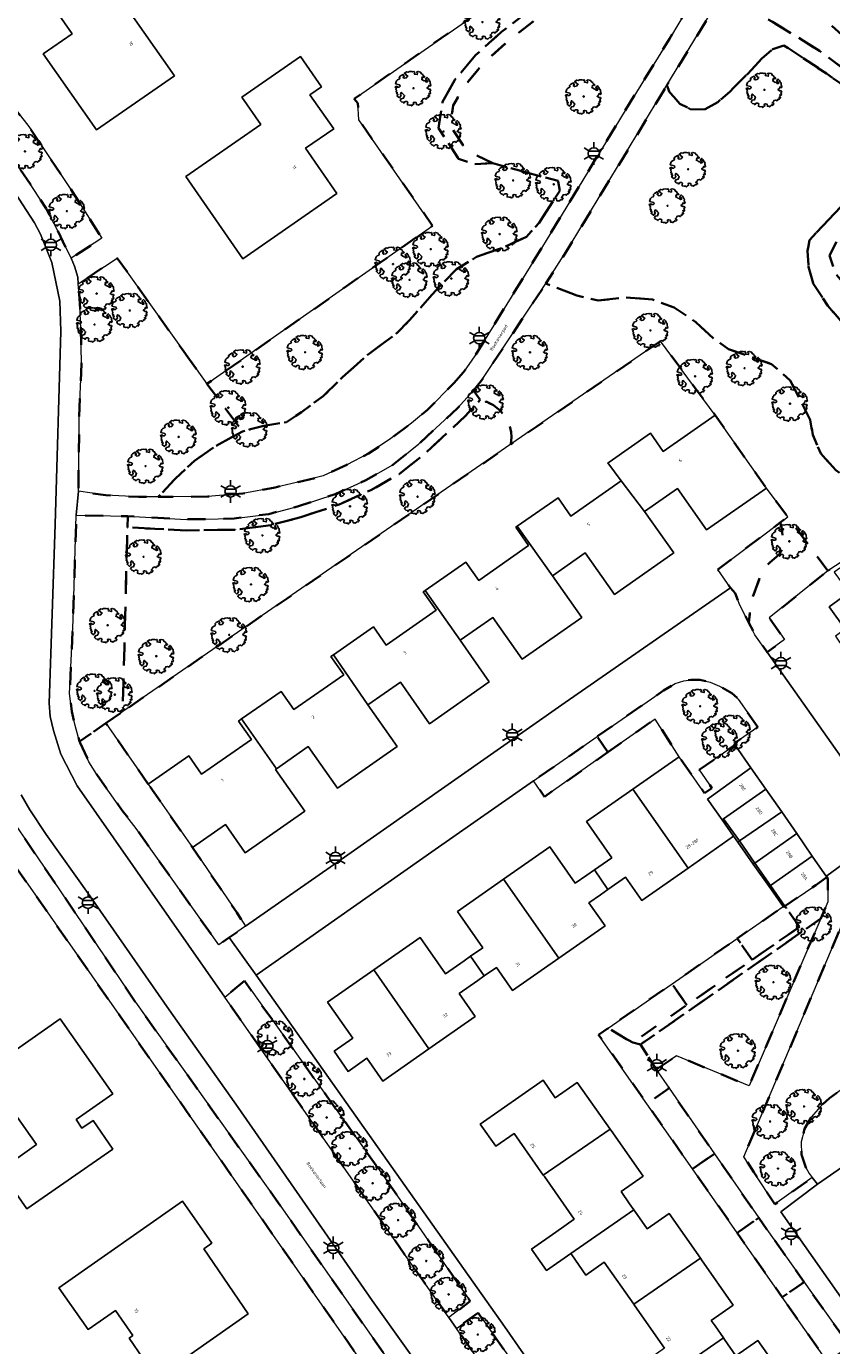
# Model space of a CAD drawing. Extents: x 105780 to 185197, y 477999 to 525027.
# Tile 362 of 562: x 107737 to 107827, y 478850 to 478998. Entities that reach past the tile are written whole.
import ezdxf
from ezdxf.enums import TextEntityAlignment as Align

# ---------------------------------------------------------------- set-up
doc = ezdxf.new("R2010")
doc.units = 0
doc.linetypes.add('XX-HIDDEN', pattern=[4, 2, -2])
for name, color, linetype, lineweight in [('B-GV-GR-BOOM-S', 252, 'Continuous', 25), ('B-GV-GR-MATERIAALGRENS-G', 252, 'XX-HIDDEN', 35), ('B-RO-IE-MEUBILAIR_WEGMEUBILAIR-S', 252, 'Continuous', 25), ('B-XX-KG-KADASTRAAL_BEBOUWING-G', 252, 'Continuous', 20), ('B1-WE-OG-BEBOUWING-T18', 7, 'Continuous', 18), ('B1-WE-OG-TERREIN_ERF-GV', 252, 'Continuous', 18), ('B1-WE-OG-TOPOGRAFIE-T18', 10, 'Continuous', 18), ('B1-WE-VH-VERHARDING_BETONSTRAATSTEEN-GV', 252, 'Continuous', 18), ('B1-WE-VH-VERHARDING_TEGEL-GV', 252, 'Continuous', 18), ('TIJDELIJK UIT -WE-VH-VERHARDING_ASFALT-GV', 252, 'Continuous', 18)]:
    doc.layers.add(name, color=color, linetype=linetype, lineweight=lineweight)
doc.styles.add('NLCS-ISO', font='NLCS-ISO.ttf')
doc.styles.add('NLCS-ISO-M200-T18', font='NLCS-ISO.ttf', dxfattribs={"height": 0.36})

# ---------------------------------------------------------------- blocks, each defined once
blk = doc.blocks.new('B-SIE-WEG_LICHTMAST-SO')
at = {"ltscale": 0.1}
for p, q in [((-1.1, 0.63), (-2.19, 1.27)), ((0, 1.27), (0, 2.53)), ((1.1, 0.63), (2.19, 1.27)), ((-1.1, -0.63), (-2.19, -1.27)), ((0, -1.27), (0, -2.53)), ((1.1, -0.63), (2.19, -1.27))]:
    blk.add_line(p, q, dxfattribs=at)
at = {"flags": 128}
for points in [[(-1.16, 0.5), (1.16, 0.5)], [(-1.16, -0.5), (1.16, -0.5)]]:
    blk.add_lwpolyline(points, dxfattribs=at)
at = {"ltscale": 0.1}
blk.add_circle((0, 0), 1.27, dxfattribs=at)
at = {"style": 'NLCS-ISO'}
blk.add_attdef('TYPE', text='', height=1.8, dxfattribs=at).set_placement((0, 2.53), align=Align.BOTTOM_CENTER)
blk = doc.blocks.new('B-SGR-BOOM_06')
at = {"linetype": 'Continuous', "flags": 128}
blk.add_lwpolyline([(1.08, 1.41), (1.01, 1.58), (0.88, 1.63), (0.78, 1.81), (0.51, 1.88), (0.34, 1.81), (0.44, 1.71), (0.43, 1.52), (0.09, 1.59), (0.14, 1.73), (0.07, 1.88), (-0.06, 1.84), (-0.19, 1.88), (-0.46, 1.86), (-0.6, 1.79), (-0.78, 1.83), (-1.02, 1.64), (-0.85, 1.56), (-0.8, 1.46), (-0.63, 1.37), (-0.8, 1.16), (-1.02, 1.11), (-1.17, 1.24), (-1.05, 1.29), (-1.15, 1.54), (-1.45, 1.37), (-1.6, 1.21), (-1.52, 1.14), (-1.6, 1.01), (-1.77, 0.94), (-1.89, 0.82), (-2, 0.49), (-1.55, 0.37), (-1.48, 0.22), (-1.6, 0.12), (-1.8, 0.12), (-1.84, 0.22), (-2.04, 0.15), (-1.9, -0.07), (-1.97, -0.15), (-1.89, -0.22), (-1.95, -0.4), (-1.81, -0.47), (-1.89, -0.62), (-1.77, -0.64), (-1.72, -0.68), (-1.85, -0.84), (-1.57, -1.07), (-1.47, -0.97), (-1.38, -0.79), (-1.45, -0.7), (-1.37, -0.47), (-1.25, -0.54), (-1.12, -0.7), (-1, -0.8), (-1.12, -1.12), (-1.37, -1.17), (-1.47, -1.36), (-1.33, -1.51), (-1.13, -1.56), (-1.11, -1.61), (-1.08, -1.66), (-0.93, -1.49), (-0.73, -1.49), (-0.63, -1.56), (-0.68, -1.71), (-0.68, -1.84), (-0.46, -1.89), (-0.24, -1.88), (-0.19, -1.98), (-0.09, -1.86), (0.04, -1.79), (-0.02, -1.6), (0.11, -1.56), (0.31, -1.61), (0.34, -1.84), (0.46, -1.83), (0.58, -1.89), (0.83, -1.69), (0.95, -1.74), (0.93, -1.66), (1.06, -1.59), (0.96, -1.49), (0.85, -1.46), (1.03, -1.29), (1.05, -1.19), (1.26, -1.14), (1.42, -1.22), (1.51, -1.12), (1.51, -1.05), (1.65, -1.05), (1.65, -0.95), (1.78, -0.91), (1.78, -0.82), (1.63, -0.82), (1.82, -0.64), (1.7, -0.57), (1.85, -0.62), (1.9, -0.5), (1.82, -0.37), (1.93, -0.18), (1.87, -0.1), (1.7, -0.1), (1.5, 0.03), (1.63, 0.12), (1.75, 0.34), (1.82, 0.24), (1.95, 0.29), (1.87, 0.57), (1.88, 0.75), (1.8, 0.79), (1.67, 1.06), (1.53, 1.21), (1.35, 1.04), (1.47, 0.97), (1.57, 0.72), (1.41, 0.69), (1.33, 0.85), (1.2, 0.82), (1.06, 0.92), (0.9, 1.01), (0.98, 1.07), (0.93, 1.17), (1.01, 1.27), (1.15, 1.22), (1.26, 1.29)], close=True, dxfattribs=at)
blk.add_circle((0, 0), 0.06)
at = {"style": 'NLCS-ISO'}
blk.add_attdef('SOORT', text='', height=0.3, dxfattribs=at).set_placement((0, -0.36), align=Align.TOP_CENTER)

msp = doc.modelspace()

# ---------------------------------------------------------------- linework, layer by layer
at = {"layer": 'B-GV-GR-MATERIAALGRENS-G', "flags": 128}
for points in [[(107889.067, 479077.18), (107890.142, 479078.379), (107884.185, 479080.455), (107881.399, 479080.584), (107879.674, 479079.425), (107878.081, 479077.108), (107877.55, 479075.435), (107876.754, 479072.345), (107874.366, 479070.929), (107870.385, 479070.414), (107867.057, 479069.96), (107865.416, 479069.408), (107862.093, 479066.976), (107859.235, 479064.573), (107855.683, 479061.22), (107852.902, 479058.407), (107851.053, 479056.454), (107849.728, 479054.819), (107847.247, 479051.324), (107830.842, 479025.535), (107830.71, 479024.377), (107830.71, 479022.832), (107830.842, 479021.03), (107831.638, 479018.841), (107831.771, 479016.781), (107829.648, 479014.078), (107827.79, 479012.533), (107824.606, 479010.731), (107822.35, 479008.8), (107816.644, 478999.813), (107819.961, 478998.011), (107825.203, 478994.778), (107833.629, 478988.47), (107834.889, 478986.732), (107835.752, 478984.479), (107834.956, 478982.484), (107827.392, 478974.021), (107826.331, 478971.897), (107826.994, 478969.837), (107833.695, 478962.242), (107839.94, 478959.449), (107842.718, 478959.889), (107828.838, 478972.406), (107840.325, 478985.171), (107823.901, 479000), (107821.675, 479002.01), (107832.466, 479014.071), (107846.741, 479030.154)], [(107851.053, 479056.454), (107849.722, 479057.645), (107848.397, 479056.01), (107845.916, 479052.515), (107836.641, 479037.697), (107813.663, 479000), (107808.156, 478990.936), (107808.435, 478990.161), (107809.603, 478988.86), (107810.767, 478988.27), (107812.337, 478988.224), (107813.854, 478989.055), (107815.169, 478990.211), (107817.16, 478992.185), (107818.752, 478993.902), (107819.994, 478994.976), (107821.213, 478995.387), (107825.992, 478992.234), (107831.8, 478988.146), (107832.97, 478987.013), (107833.763, 478985.067), (107833.378, 478983.748), (107832.471, 478982.474), (107824.087, 478973.631), (107823.864, 478972.412), (107823.985, 478970.645), (107824.487, 478968.784), (107826.13, 478966.281), (107828.028, 478964.066), (107832.096, 478959.832), (107834.952, 478956.768), (107835.889, 478955.647), (107836.549, 478954.185), (107836.05, 478952.379), (107841.793, 478946.396), (107843.622, 478946.145), (107844.437, 478946.822), (107842.753, 478959.858), (107842.718, 478959.889), (107839.94, 478959.449), (107833.695, 478962.242), (107826.994, 478969.837), (107826.331, 478971.897), (107827.392, 478974.021), (107834.956, 478982.484), (107835.752, 478984.479), (107834.889, 478986.732), (107833.629, 478988.47), (107825.203, 478994.778), (107819.961, 478998.011), (107816.644, 478999.813), (107822.35, 479008.8), (107824.606, 479010.731), (107827.79, 479012.533), (107829.648, 479014.078), (107831.771, 479016.781), (107831.638, 479018.841), (107830.842, 479021.03), (107830.71, 479022.832), (107830.71, 479024.377), (107830.842, 479025.535), (107847.247, 479051.324), (107849.728, 479054.819)], [(107788.701, 478982.203), (107786.601, 478982.119), (107784.875, 478982.711), (107782.624, 478986.136), (107783.088, 478989.087), (107784.472, 478991.532), (107786.775, 478994.28), (107789.674, 478996.9), (107793.31, 478999.705), (107796.013, 479001.924), (107799.883, 479004.586), (107802.992, 479004.859), (107807.282, 479002.866), (107808.972, 479002.525), (107810.803, 479002.513), (107813.012, 479006.205), (107807.766, 479013.458), (107806.956, 479012.872), (107788.429, 479000), (107781.517, 478995.197), (107773.212, 478989.426), (107773.636, 478988.936), (107773.734, 478987.067), (107781.979, 478975.204), (107756.767, 478957.541), (107760.727, 478952.235), (107763.111, 478952.861), (107765.639, 478953.262), (107767.331, 478954.402), (107769.749, 478956.169), (107771.912, 478958.284), (107774.91, 478960.955), (107778.034, 478963.245), (107779.385, 478964.662), (107782.329, 478967.99), (107784.658, 478970.374), (107786.867, 478971.74), (107789.847, 478972.79), (107792.48, 478974.001), (107793, 478974.579), (107793.875, 478975.55), (107796.183, 478979.125), (107796.011, 478980.228)], [(107788.701, 478982.203), (107785.734, 478983.68), (107783.934, 478986.419), (107784.288, 478988.669), (107785.504, 478990.817), (107787.677, 478993.411), (107790.476, 478995.94), (107794.088, 478998.727), (107795.639, 479000), (107796.765, 479000.924), (107800.32, 479003.37), (107802.781, 479003.586), (107804.818, 479002.687), (107806.875, 479001.673), (107808.843, 479001.276), (107811.509, 479001.259), (107816.172, 479009.045), (107815.032, 479010.425), (107813.375, 479011.671), (107811.237, 479012.732), (107809.323, 479013.962), (107808.979, 479014.336), (107807.766, 479013.458), (107813.012, 479006.205), (107810.803, 479002.513), (107808.972, 479002.525), (107807.282, 479002.866), (107802.992, 479004.859), (107799.883, 479004.586), (107796.013, 479001.924), (107793.31, 478999.705), (107789.674, 478996.9), (107786.775, 478994.28), (107784.472, 478991.532), (107783.088, 478989.087), (107782.624, 478986.136), (107784.875, 478982.711), (107786.601, 478982.119)], [(107784.362, 478957.647), (107785.44, 478958.866), (107786.702, 478960.679), (107793.833, 478972.218), (107794.655, 478973.571), (107803.484, 478988.096), (107808.433, 478996.12), (107810.755, 479000), (107811.509, 479001.259), (107808.843, 479001.276), (107806.875, 479001.673), (107804.818, 479002.687), (107802.781, 479003.586), (107800.32, 479003.37), (107796.765, 479000.924), (107795.639, 479000), (107794.088, 478998.727), (107790.476, 478995.94), (107787.677, 478993.411), (107785.504, 478990.817), (107784.288, 478988.669), (107783.934, 478986.419), (107785.734, 478983.68), (107788.701, 478982.203), (107796.011, 478980.228), (107796.183, 478979.125), (107793.875, 478975.55), (107793, 478974.579), (107792.48, 478974.001), (107789.847, 478972.79), (107786.867, 478971.74), (107784.658, 478970.374), (107782.329, 478967.99), (107779.385, 478964.662), (107778.034, 478963.245), (107774.91, 478960.955), (107771.912, 478958.284), (107769.749, 478956.169), (107767.331, 478954.402), (107765.639, 478953.262), (107763.111, 478952.861), (107760.727, 478952.235), (107757.756, 478950.615), (107755.358, 478948.953), (107753.238, 478946.97), (107751.313, 478944.917), (107756.872, 478944.952), (107760.789, 478945.295), (107764.401, 478945.983), (107766.931, 478946.552), (107769.751, 478947.256), (107772.381, 478948.519), (107774.818, 478949.756), (107777.318, 478951.451), (107779.623, 478953.172), (107781.397, 478954.654)], [(107828.028, 478964.066), (107826.13, 478966.281), (107824.487, 478968.784), (107823.985, 478970.645), (107823.864, 478972.412), (107824.087, 478973.631), (107832.471, 478982.474), (107833.378, 478983.748), (107833.763, 478985.067), (107832.97, 478987.013), (107831.8, 478988.146), (107825.992, 478992.234), (107821.213, 478995.387), (107819.994, 478994.976), (107818.752, 478993.902), (107817.16, 478992.185), (107815.169, 478990.211), (107813.854, 478989.055), (107812.337, 478988.224), (107810.767, 478988.27), (107809.603, 478988.86), (107808.435, 478990.161), (107808.156, 478990.936), (107797.358, 478973.056), (107794.615, 478968.755), (107798.091, 478967.427), (107800.47, 478966.86), (107803.467, 478967.212), (107806.538, 478966.986), (107808.978, 478966.073), (107811.383, 478964.458), (107813.321, 478962.647), (107815.027, 478961.43), (107819.832, 478959.768), (107821.94, 478957.928), (107824.164, 478953.543), (107824.449, 478951.85), (107825.353, 478949.781), (107827.024, 478947.888), (107828.632, 478946.808), (107830.136, 478946.576), (107832.127, 478947.475), (107833.542, 478948.909), (107834.879, 478950.559), (107836.05, 478952.379), (107836.549, 478954.185), (107835.889, 478955.647), (107834.952, 478956.768), (107832.096, 478959.832)], [(107733.506, 478990.572), (107732.19, 478992.176), (107729.724, 478990.386), (107730.62, 478989.048), (107734.746, 478983.225), (107737.009, 478979.905), (107738.811, 478977.139), (107740.103, 478974.653), (107741.58, 478971.6), (107745.038, 478973.829), (107742.011, 478978.605), (107736.861, 478986.334)], [(107754.833, 478960.256), (107754.002, 478961.422), (107746.741, 478971.614), (107742.391, 478968.727), (107742.533, 478967.133), (107742.688, 478963.748), (107742.738, 478959.774), (107742.489, 478953.813), (107742.404, 478945.542), (107745.476, 478945.096), (107749.127, 478944.918), (107751.313, 478944.917), (107753.238, 478946.97), (107755.358, 478948.953), (107757.756, 478950.615), (107760.727, 478952.235), (107756.767, 478957.541)], [(107824.164, 478953.543), (107821.94, 478957.928), (107819.832, 478959.768), (107815.027, 478961.43), (107813.321, 478962.647), (107811.383, 478964.458), (107808.978, 478966.073), (107806.538, 478966.986), (107803.467, 478967.212), (107800.47, 478966.86), (107798.091, 478967.427), (107794.615, 478968.755), (107787.429, 478957.913), (107786.551, 478956.809), (107787.305, 478955.775), (107788.03, 478955.552), (107788.787, 478955.169), (107789.568, 478954.534), (107790.106, 478953.859), (107790.516, 478953.049), (107790.745, 478952.202), (107790.801, 478951.581), (107790.718, 478950.798), (107807.445, 478962.325), (107813.535, 478954.062), (107819.262, 478945.884), (107821.648, 478942.681), (107826.133, 478936.66), (107835.776, 478942.937), (107840.445, 478945.977), (107841.793, 478946.396), (107836.05, 478952.379), (107834.879, 478950.559), (107833.542, 478948.909), (107832.127, 478947.475), (107830.136, 478946.576), (107828.632, 478946.808), (107827.024, 478947.888), (107825.353, 478949.781), (107824.449, 478951.85)], [(107767.244, 478942.656), (107771.535, 478944.06), (107775.088, 478945.682), (107778.242, 478947.46), (107781.255, 478949.891), (107785.625, 478953.934), (107787.305, 478955.775), (107786.551, 478956.809), (107784.742, 478954.82), (107780.439, 478950.839), (107777.538, 478948.498), (107774.52, 478946.797), (107771.08, 478945.226), (107766.889, 478943.855), (107763.664, 478942.997), (107759.808, 478942.502), (107754.476, 478942.408), (107747.925, 478942.758), (107747.879, 478941.509), (107754.454, 478941.157), (107759.899, 478941.253), (107763.905, 478941.768)], [(107790.718, 478950.798), (107790.801, 478951.581), (107790.745, 478952.202), (107790.516, 478953.049), (107790.106, 478953.859), (107789.568, 478954.534), (107788.787, 478955.169), (107788.03, 478955.552), (107787.305, 478955.775), (107785.625, 478953.934), (107781.255, 478949.891), (107778.242, 478947.46), (107775.088, 478945.682), (107771.535, 478944.06), (107767.244, 478942.656), (107763.905, 478941.768), (107759.899, 478941.253), (107754.454, 478941.157), (107747.879, 478941.509), (107747.352, 478920.914)], [(107747.879, 478941.509), (107747.925, 478942.758), (107742.166, 478942.872), (107741.812, 478931.1), (107741.419, 478922.928), (107741.683, 478920.936), (107742.026, 478919.363), (107742.532, 478917.593), (107745.483, 478919.627), (107747.352, 478920.914)], [(107826.133, 478936.66), (107821.648, 478942.681), (107820.806, 478942.047), (107820.949, 478941.553), (107821.222, 478939.419), (107820.677, 478938.465), (107819.632, 478937.557), (107818.815, 478936.649), (107817.544, 478933.153), (107817.316, 478930.837), (107817.993, 478929.509), (107819.367, 478927.561), (107821.278, 478928.965), (107819.576, 478931.401)], [(107819.632, 478937.557), (107820.677, 478938.465), (107821.222, 478939.419), (107820.949, 478941.553), (107820.806, 478942.047), (107813.828, 478936.805), (107815.262, 478934.757), (107815.791, 478934.168), (107816.315, 478932.801), (107817.316, 478930.837), (107817.544, 478933.153), (107818.815, 478936.649)], [(107790.134, 478829.575), (107783.721, 478838.877), (107764.767, 478865.971), (107748.792, 478888.427), (107737.016, 478905.848), (107735.055, 478908.749), (107734.631, 478909.376), (107725.441, 478921.949), (107723.099, 478925.281), (107721.229, 478923.867), (107801.042, 478809.594), (107803.705, 478805.966), (107805.947, 478807.613), (107804.171, 478809.582), (107803.089, 478811.097), (107796.745, 478819.984)], [(107818.302, 478919.177), (107816.127, 478922.322), (107815.4, 478922.99), (107814.031, 478923.761), (107812.967, 478924.214), (107811.825, 478924.468), (107810.827, 478924.471), (107810.03, 478924.371), (107809.09, 478924.054), (107807.777, 478923.287), (107800.362, 478918.12), (107801.569, 478916.378), (107806.834, 478920.07), (107809.522, 478915.873), (107812.367, 478911.797), (107813.187, 478912.37), (107811.773, 478914.395), (107815.76, 478917.178), (107815.672, 478917.367)], [(107750.202, 478912.801), (107745.483, 478919.627), (107742.532, 478917.593), (107743.569, 478915.312), (107744.447, 478913.876), (107747.283, 478909.879), (107748.872, 478907.838), (107758.076, 478894.839), (107759.261, 478895.665), (107761.058, 478896.917), (107760.089, 478898.466), (107755.161, 478905.711)], [(107801.569, 478916.378), (107800.362, 478918.12), (107793.247, 478913.162), (107794.472, 478911.401)], [(107826.025, 478902.395), (107824.797, 478901.534), (107821.339, 478899.182), (107821.49, 478898.966), (107822.96, 478896.848), (107817.672, 478893.177), (107810.377, 478888.112), (107804.331, 478883.916), (107805.214, 478883.709), (107825.338, 478897.774), (107826.143, 478899.668), (107826.117, 478902.2), (107826.147, 478902.221)], [(107822.96, 478896.848), (107821.49, 478898.966), (107821.339, 478899.182), (107821.217, 478899.026), (107821.15, 478899.121), (107816.018, 478895.559), (107817.672, 478893.177)], [(107825.338, 478897.774), (107805.214, 478883.709), (107806.953, 478880.9), (107809.229, 478882.452), (107817.338, 478879.088)], [(107836.414, 478884.894), (107828.061, 478896.897), (107828.076, 478897.079), (107827.654, 478896.989), (107816.748, 478871.162), (107817.869, 478869.446), (107820.222, 478865.843), (107824.398, 478868.851), (107824.052, 478869.291), (107823.674, 478869.967), (107823.197, 478871.415), (107823.163, 478872.812), (107823.305, 478873.38), (107823.527, 478874.272), (107824.276, 478875.588), (107825.33, 478876.779), (107826.308, 478877.72)], [(107817.672, 478893.177), (107816.018, 478895.559), (107808.723, 478890.495), (107810.377, 478888.112)], [(107760.952, 478890.83), (107758.756, 478889), (107783.792, 478853.183), (107786.179, 478855.014), (107776.384, 478869.195)], [(107810.377, 478888.112), (107808.723, 478890.495), (107801.573, 478885.532), (107804.331, 478883.916)], [(107805.214, 478883.709), (107804.331, 478883.916), (107801.573, 478885.532), (107800.528, 478884.806), (107805.916, 478877.09), (107808.402, 478878.809), (107806.953, 478880.9)], [(107808.402, 478878.809), (107805.916, 478877.09), (107811.004, 478869.804), (107813.466, 478871.503)], [(107813.466, 478871.503), (107811.004, 478869.804), (107816, 478862.65), (107818.432, 478864.34)], [(107819.331, 478863.042), (107818.432, 478864.34), (107816, 478862.65), (107821.027, 478855.451), (107823.495, 478857.158)], [(107823.495, 478857.158), (107821.027, 478855.451), (107826.077, 478848.22), (107828.587, 478849.964)], [(107787.049, 478853.707), (107784.635, 478851.976), (107796.951, 478834.357), (107799.406, 478836.078)]]:
    msp.add_lwpolyline(points, close=True, dxfattribs=at)
at = {"layer": 'B-XX-KG-KADASTRAAL_BEBOUWING-G', "flags": 128}
for points in [[(107747.52, 479000), (107747.338, 479000.261), (107752.654, 479003.983), (107750.206, 479007.481), (107744.875, 479003.754), (107744.302, 479004.574), (107738.856, 479000.767), (107739.392, 479000), (107741.708, 478996.687), (107738.477, 478994.426), (107744.423, 478985.929), (107753.121, 478991.988)], [(107767.759, 478983.911), (107770.924, 478986.058), (107768.26, 478989.871), (107769.544, 478990.768), (107767.212, 478994.139), (107760.668, 478989.6), (107762.78, 478986.559), (107754.39, 478980.731), (107760.777, 478971.529), (107771.282, 478978.84)], [(107813.535, 478954.062), (107807.737, 478949.99), (107806.304, 478952.039), (107801.683, 478948.807), (107801.563, 478948.723), (107803.036, 478946.702), (107805.648, 478943.292), (107809.335, 478945.871), (107812.59, 478941.217), (107819.262, 478945.884)], [(107805.648, 478943.292), (107803.036, 478946.702), (107797.429, 478942.78), (107795.996, 478944.829), (107791.42, 478941.629), (107795.378, 478936.107), (107799.029, 478938.661), (107802.285, 478934.007), (107808.831, 478938.587), (107808.94, 478938.663)], [(107834.497, 478934.295), (107839.412, 478937.739), (107835.776, 478942.937), (107832.817, 478940.701), (107826.825, 478936.503), (107828.473, 478934.219), (107826.277, 478932.635), (107828.081, 478930.134), (107826.976, 478929.359), (107830.559, 478924.073), (107830.714, 478923.852), (107834.019, 478926.108), (107838.162, 478929.063)], [(107795.378, 478936.107), (107791.42, 478941.629), (107791.263, 478941.519), (107792.696, 478939.471), (107787.128, 478935.577), (107785.696, 478937.625), (107781.157, 478934.451), (107785.056, 478928.886), (107788.707, 478931.44), (107791.963, 478926.786), (107798.634, 478931.453)], [(107785.056, 478928.886), (107781.157, 478934.451), (107780.93, 478934.292), (107782.363, 478932.244), (107776.804, 478928.356), (107775.371, 478930.404), (107770.893, 478927.273), (107774.75, 478921.677), (107778.385, 478924.219), (107781.641, 478919.565), (107788.312, 478924.232)], [(107774.75, 478921.677), (107770.893, 478927.273), (107770.622, 478927.083), (107772.055, 478925.034), (107766.479, 478921.135), (107765.046, 478923.183), (107760.629, 478920.094), (107764.519, 478914.532), (107768.073, 478917.018), (107771.335, 478912.355), (107778.006, 478917.022)], [(107764.519, 478914.532), (107760.629, 478920.094), (107760.297, 478919.862), (107761.73, 478917.813), (107756.154, 478913.914), (107754.722, 478915.962), (107750.202, 478912.801), (107755.161, 478905.711), (107758.828, 478908.292), (107761.029, 478905.146), (107767.684, 478909.801), (107764.422, 478914.464)], [(107817.54, 478914.634), (107815.76, 478917.178), (107811.773, 478914.395), (107813.187, 478912.37), (107812.367, 478911.797), (107809.522, 478915.873), (107804.348, 478912.261), (107810.513, 478903.429), (107815.605, 478906.984), (107814.31, 478908.82), (107812.675, 478911.139)], [(107819.212, 478912.246), (107817.54, 478914.634), (107812.675, 478911.139), (107814.31, 478908.82), (107814.489, 478908.945)], [(107804.348, 478912.261), (107799.173, 478908.649), (107802.008, 478904.587), (107800.049, 478903.22), (107801.552, 478901.015), (107803.535, 478902.4), (107805.338, 478899.817), (107810.513, 478903.429)], [(107820.975, 478909.725), (107819.212, 478912.246), (107814.489, 478908.945), (107815.858, 478907.026), (107816.254, 478906.457)], [(107822.677, 478907.293), (107820.975, 478909.725), (107816.254, 478906.457), (107817.978, 478903.992)], [(107824.378, 478904.75), (107822.677, 478907.293), (107817.978, 478903.992), (107819.735, 478901.477)], [(107801.552, 478901.015), (107800.049, 478903.22), (107799.208, 478902.633), (107797.911, 478901.728), (107795.076, 478905.789), (107789.91, 478902.183), (107796.075, 478893.352), (107801.241, 478896.958), (107799.438, 478899.54), (107800.735, 478900.445)], [(107826.025, 478902.395), (107824.378, 478904.75), (107819.735, 478901.477), (107821.339, 478899.182), (107824.797, 478901.534)], [(107789.91, 478902.183), (107784.752, 478898.582), (107787.586, 478894.523), (107786.222, 478893.571), (107787.751, 478891.382), (107789.114, 478892.333), (107790.917, 478889.751), (107796.075, 478893.352)], [(107786.222, 478893.571), (107785.494, 478893.063), (107783.407, 478891.606), (107780.573, 478895.665), (107775.407, 478892.059), (107781.572, 478883.228), (107786.738, 478886.834), (107784.935, 478889.416), (107787.012, 478890.866), (107787.751, 478891.382)], [(107775.407, 478892.059), (107770.24, 478888.452), (107773.057, 478884.418), (107770.966, 478882.958), (107772.54, 478880.703), (107774.631, 478882.163), (107776.405, 478879.621), (107781.572, 478883.228)], [(107746.252, 478872.027), (107744.038, 478875.224), (107742.804, 478874.369), (107742.15, 478875.314), (107746.255, 478878.185), (107740.379, 478886.587), (107731.952, 478880.704), (107737.707, 478872.519), (107733.614, 478869.642), (107736.647, 478865.328)], [(107794.34, 478869.112), (107801.798, 478874.252), (107798.14, 478879.478), (107795.682, 478877.758), (107794.319, 478879.714), (107787.296, 478874.819), (107789.036, 478872.331), (107791.084, 478873.765)], [(107801.798, 478874.252), (107794.34, 478869.112), (107794.462, 478868.938), (107797.8, 478864.168), (107795.752, 478862.735), (107793.029, 478860.83), (107794.688, 478858.457), (107797.413, 478860.363), (107804.44, 478865.244), (107803.981, 478865.9), (107803.025, 478867.266), (107805.483, 478868.987), (107801.911, 478874.09)], [(107761.374, 478853.591), (107756.399, 478860.864), (107757.314, 478861.504), (107754.037, 478866.193), (107740.201, 478856.523), (107743.493, 478851.842), (107746.564, 478853.988), (107748.489, 478851.174), (107748.063, 478850.876), (107751.112, 478846.419)], [(107804.44, 478865.244), (107797.413, 478860.363), (107797.538, 478860.184), (107799.107, 478857.941), (107801.156, 478859.374), (107804.452, 478854.665), (107811.902, 478859.816), (107808.401, 478864.818), (107805.943, 478863.098), (107804.557, 478865.077)], [(107811.902, 478859.816), (107804.452, 478854.665), (107804.581, 478854.481), (107807.889, 478849.753), (107805.841, 478848.319), (107806.523, 478847.344), (107807.449, 478846.021), (107814.478, 478850.903), (107813.535, 478852.251), (107813.114, 478852.852), (107815.572, 478854.572), (107812.022, 478859.644)], [(107814.478, 478850.903), (107807.449, 478846.021), (107807.583, 478845.83), (107809.196, 478843.525), (107811.244, 478844.958), (107814.53, 478840.262), (107821.989, 478845.403), (107818.323, 478850.641), (107815.865, 478848.921), (107814.604, 478850.723)]]:
    msp.add_lwpolyline(points, close=True, dxfattribs=at)
at = {"layer": 'B1-WE-OG-TERREIN_ERF-GV', "flags": 128}
for points in [[(107747.52, 479000), (107753.121, 478991.988), (107744.423, 478985.929), (107738.477, 478994.426), (107741.708, 478996.687), (107739.392, 479000), (107738.856, 479000.767), (107744.302, 479004.574), (107744.875, 479003.754), (107750.206, 479007.481), (107752.654, 479003.983), (107747.338, 479000.261)], [(107762.78, 478986.559), (107760.668, 478989.6), (107767.212, 478994.139), (107769.544, 478990.768), (107768.26, 478989.871), (107770.924, 478986.058), (107767.759, 478983.911), (107771.282, 478978.84), (107760.777, 478971.529), (107754.39, 478980.731)], [(107792.696, 478939.471), (107791.263, 478941.519), (107791.42, 478941.629), (107795.996, 478944.829), (107797.429, 478942.78), (107803.036, 478946.702), (107801.563, 478948.723), (107801.683, 478948.807), (107806.304, 478952.039), (107807.737, 478949.99), (107813.535, 478954.062), (107807.445, 478962.325), (107790.718, 478950.798), (107747.352, 478920.914), (107745.483, 478919.627), (107750.202, 478912.801), (107754.722, 478915.962), (107756.154, 478913.914), (107761.73, 478917.813), (107760.297, 478919.862), (107760.629, 478920.094), (107765.046, 478923.183), (107766.479, 478921.135), (107772.055, 478925.034), (107770.622, 478927.083), (107770.893, 478927.273), (107775.371, 478930.404), (107776.804, 478928.356), (107782.363, 478932.244), (107780.93, 478934.292), (107781.157, 478934.451), (107785.696, 478937.625), (107787.128, 478935.577)], [(107815.262, 478934.757), (107813.828, 478936.805), (107820.806, 478942.047), (107821.648, 478942.681), (107819.262, 478945.884), (107812.59, 478941.217), (107809.335, 478945.871), (107805.648, 478943.292), (107808.94, 478938.663), (107808.831, 478938.587), (107802.285, 478934.007), (107799.029, 478938.661), (107795.378, 478936.107), (107798.634, 478931.453), (107791.963, 478926.786), (107788.707, 478931.44), (107785.056, 478928.886), (107788.312, 478924.232), (107781.641, 478919.565), (107778.385, 478924.219), (107774.75, 478921.677), (107778.006, 478917.022), (107771.335, 478912.355), (107768.073, 478917.018), (107764.519, 478914.532), (107764.422, 478914.464), (107767.684, 478909.801), (107761.029, 478905.146), (107758.828, 478908.292), (107755.161, 478905.711), (107760.089, 478898.466), (107761.058, 478896.917), (107771.768, 478904.383), (107796.771, 478921.939)], [(107814.489, 478908.945), (107814.31, 478908.82), (107815.605, 478906.984), (107816.068, 478906.328), (107816.254, 478906.457), (107815.858, 478907.026)], [(107816.254, 478906.457), (107816.068, 478906.328), (107817.802, 478903.868), (107817.978, 478903.992)], [(107817.978, 478903.992), (107817.802, 478903.868), (107819.57, 478901.361), (107819.735, 478901.477)], [(107819.735, 478901.477), (107819.57, 478901.361), (107821.15, 478899.121), (107821.217, 478899.026), (107821.339, 478899.182)], [(107746.252, 478872.027), (107736.647, 478865.328), (107733.614, 478869.642), (107737.707, 478872.519), (107731.952, 478880.704), (107740.379, 478886.587), (107746.255, 478878.185), (107742.15, 478875.314), (107742.804, 478874.369), (107744.038, 478875.224)], [(107866.981, 478859.702), (107868.308, 478860.394), (107865.53, 478865.444), (107865.761, 478865.567), (107860.597, 478872.829), (107857.955, 478876.544), (107855.652, 478879.784), (107855.11, 478880.558), (107851.143, 478886.232), (107849.387, 478885.015), (107824.989, 478868.099), (107820.881, 478865.016), (107836.039, 478843.429)], [(107761.374, 478853.591), (107751.112, 478846.419), (107748.063, 478850.876), (107748.489, 478851.174), (107746.564, 478853.988), (107743.493, 478851.842), (107740.201, 478856.523), (107754.037, 478866.193), (107757.314, 478861.504), (107756.399, 478860.864)]]:
    msp.add_lwpolyline(points, close=True, dxfattribs=at)
for points in [[(107733.506, 478990.572), (107736.861, 478986.334), (107742.011, 478978.605), (107745.038, 478973.829), (107741.58, 478971.6), (107741.964, 478970.713), (107742.325, 478969.465), (107742.391, 478968.727), (107746.741, 478971.614), (107754.002, 478961.422), (107754.833, 478960.256), (107756.767, 478957.541), (107781.979, 478975.204), (107773.734, 478987.067), (107773.636, 478988.936), (107773.212, 478989.426), (107781.517, 478995.197), (107788.429, 479000)], [(107835.776, 478942.937), (107826.133, 478936.66), (107819.576, 478931.401), (107821.278, 478928.965), (107819.367, 478927.561), (107849.387, 478885.015)], [(107801.042, 478809.594), (107721.229, 478923.867), (107720.105, 478925.081), (107713.332, 478934.411), (107713.058, 478934.199), (107710.646, 478937.379), (107679.799, 478917.258), (107694.29, 478895.842), (107713.146, 478868.664), (107719.988, 478858.901), (107727.304, 478847.962)], [(107828.081, 478930.134), (107826.277, 478932.635), (107828.473, 478934.219)], [(107826.077, 478848.22), (107821.027, 478855.451), (107816, 478862.65), (107811.004, 478869.804), (107805.916, 478877.09), (107800.528, 478884.806), (107801.573, 478885.532), (107808.723, 478890.495), (107816.018, 478895.559), (107821.15, 478899.121), (107819.57, 478901.361), (107817.802, 478903.868), (107816.068, 478906.328), (107815.605, 478906.984), (107810.513, 478903.429), (107805.338, 478899.817), (107803.535, 478902.4), (107801.552, 478901.015), (107800.735, 478900.445), (107799.438, 478899.54), (107801.241, 478896.958), (107796.075, 478893.352), (107790.917, 478889.751), (107789.114, 478892.333), (107787.751, 478891.382), (107787.012, 478890.866), (107784.935, 478889.416), (107786.738, 478886.834), (107781.572, 478883.228), (107776.405, 478879.621), (107774.631, 478882.163), (107772.54, 478880.703), (107770.966, 478882.958), (107773.057, 478884.418), (107770.24, 478888.452), (107775.407, 478892.059), (107780.573, 478895.665), (107783.407, 478891.606), (107785.494, 478893.063), (107786.222, 478893.571), (107787.586, 478894.523), (107784.752, 478898.582), (107789.91, 478902.183), (107795.076, 478905.789), (107797.911, 478901.728), (107799.208, 478902.633), (107800.049, 478903.22), (107802.008, 478904.587), (107799.173, 478908.649), (107804.348, 478912.261), (107809.522, 478915.873), (107806.834, 478920.07), (107801.569, 478916.378), (107794.472, 478911.401), (107793.247, 478913.162), (107782.257, 478905.505), (107762.248, 478891.441), (107790.019, 478852.179), (107800.607, 478836.921)], [(107807.889, 478849.753), (107804.581, 478854.481), (107804.452, 478854.665), (107801.156, 478859.374), (107799.107, 478857.941), (107797.538, 478860.184), (107797.413, 478860.363), (107794.688, 478858.457), (107793.029, 478860.83), (107795.752, 478862.735), (107797.8, 478864.168), (107794.462, 478868.938), (107794.34, 478869.112), (107791.084, 478873.765), (107789.036, 478872.331), (107787.296, 478874.819), (107794.319, 478879.714), (107795.682, 478877.758), (107798.14, 478879.478), (107801.798, 478874.252), (107801.911, 478874.09), (107805.483, 478868.987), (107803.025, 478867.266), (107803.981, 478865.9), (107804.44, 478865.244), (107804.557, 478865.077), (107805.943, 478863.098), (107808.401, 478864.818), (107811.902, 478859.816), (107812.022, 478859.644), (107815.572, 478854.572), (107813.114, 478852.852), (107813.535, 478852.251), (107814.478, 478850.903), (107814.604, 478850.723), (107815.865, 478848.921), (107818.323, 478850.641), (107821.989, 478845.403)]]:
    msp.add_lwpolyline(points, dxfattribs=at)
at = {"layer": 'B1-WE-VH-VERHARDING_BETONSTRAATSTEEN-GV', "flags": 128}
msp.add_lwpolyline([(107836.414, 478884.894), (107826.308, 478877.72), (107825.33, 478876.779), (107824.276, 478875.588), (107823.527, 478874.272), (107823.305, 478873.38), (107823.163, 478872.812), (107823.197, 478871.415), (107823.674, 478869.967), (107824.052, 478869.291), (107824.398, 478868.851), (107824.989, 478868.099), (107849.387, 478885.015), (107819.367, 478927.561), (107817.993, 478929.509), (107817.316, 478930.837), (107816.315, 478932.801), (107815.791, 478934.168), (107815.262, 478934.757), (107796.771, 478921.939), (107771.768, 478904.383), (107761.058, 478896.917), (107759.261, 478895.665), (107762.248, 478891.441), (107782.257, 478905.505), (107793.247, 478913.162), (107800.362, 478918.12), (107807.777, 478923.287), (107809.09, 478924.054), (107810.03, 478924.371), (107810.827, 478924.471), (107811.825, 478924.468), (107812.967, 478924.214), (107814.031, 478923.761), (107815.4, 478922.99), (107816.127, 478922.322), (107818.302, 478919.177), (107815.672, 478917.367), (107815.76, 478917.178), (107817.54, 478914.634), (107819.212, 478912.246), (107820.975, 478909.725), (107822.677, 478907.293), (107824.378, 478904.75), (107826.025, 478902.395), (107826.033, 478902.573), (107828.672, 478904.487)], dxfattribs=at)
at = {"layer": 'B1-WE-VH-VERHARDING_TEGEL-GV', "flags": 128}
for points in [[(107800.607, 478836.921), (107790.019, 478852.179), (107762.248, 478891.441), (107759.261, 478895.665), (107758.076, 478894.839), (107748.872, 478907.838), (107747.283, 478909.879), (107744.447, 478913.876), (107743.569, 478915.312), (107742.532, 478917.593), (107742.026, 478919.363), (107741.683, 478920.936), (107741.419, 478922.928), (107741.812, 478931.1), (107742.166, 478942.872), (107742.404, 478945.542), (107742.489, 478953.813), (107742.738, 478959.774), (107742.688, 478963.748), (107742.533, 478967.133), (107742.391, 478968.727), (107742.325, 478969.465), (107741.964, 478970.713), (107741.58, 478971.6), (107740.103, 478974.653), (107738.811, 478977.139), (107737.009, 478979.905), (107734.746, 478983.225)], [(107733.552, 478981.572), (107737.497, 478975.543), (107738.183, 478974.277), (107739.427, 478971.101), (107740.314, 478966.777), (107740.454, 478963.43), (107739.821, 478941.822), (107739.139, 478921.868), (107739.256, 478920.373), (107739.613, 478918.788), (107740.422, 478916.143), (107742.272, 478912.603), (107758.756, 478889), (107760.952, 478890.83), (107776.384, 478869.195), (107786.179, 478855.014), (107783.792, 478853.183), (107784.635, 478851.976), (107787.049, 478853.707), (107799.406, 478836.078)], [(107782.43, 478844.952), (107775.227, 478855.107), (107760.252, 478876.654), (107752.561, 478887.583), (107743.685, 478900.318), (107738.809, 478907.17), (107736.967, 478909.946), (107735.997, 478911.61)], [(107735.055, 478908.749), (107737.016, 478905.848), (107748.792, 478888.427), (107764.767, 478865.971), (107783.721, 478838.877)], [(107828.672, 478904.487), (107826.033, 478902.573), (107826.025, 478902.395), (107826.147, 478902.221), (107826.117, 478902.2), (107826.143, 478899.668), (107825.338, 478897.774), (107817.338, 478879.088), (107809.229, 478882.452), (107806.953, 478880.9), (107808.402, 478878.809), (107813.466, 478871.503), (107818.432, 478864.34), (107819.331, 478863.042), (107823.495, 478857.158), (107828.587, 478849.964)], [(107836.039, 478843.429), (107820.881, 478865.016), (107824.989, 478868.099), (107824.398, 478868.851), (107820.222, 478865.843), (107817.869, 478869.446), (107816.748, 478871.162), (107827.654, 478896.989)]]:
    msp.add_lwpolyline(points, dxfattribs=at)
at = {"layer": 'TIJDELIJK UIT -WE-VH-VERHARDING_ASFALT-GV', "flags": 128}
for points in [[(107810.755, 479000), (107808.433, 478996.12), (107803.484, 478988.096), (107794.655, 478973.571), (107793.833, 478972.218), (107786.702, 478960.679), (107785.44, 478958.866), (107784.362, 478957.647), (107781.397, 478954.654), (107779.623, 478953.172), (107777.318, 478951.451), (107774.818, 478949.756), (107772.381, 478948.519), (107769.751, 478947.256), (107766.931, 478946.552), (107764.401, 478945.983), (107760.789, 478945.295), (107756.872, 478944.952), (107751.313, 478944.917), (107749.127, 478944.918), (107745.476, 478945.096), (107742.404, 478945.542), (107742.166, 478942.872), (107747.925, 478942.758), (107754.476, 478942.408), (107759.808, 478942.502), (107763.664, 478942.997), (107766.889, 478943.855), (107771.08, 478945.226), (107774.52, 478946.797), (107777.538, 478948.498), (107780.439, 478950.839), (107784.742, 478954.82), (107786.551, 478956.809), (107787.429, 478957.913), (107794.615, 478968.755), (107797.358, 478973.056), (107808.156, 478990.936), (107813.663, 479000)], [(107796.951, 478834.357), (107784.635, 478851.976), (107783.792, 478853.183), (107758.756, 478889), (107742.272, 478912.603), (107740.422, 478916.143), (107739.613, 478918.788), (107739.256, 478920.373), (107739.139, 478921.868), (107739.821, 478941.822), (107740.454, 478963.43), (107740.314, 478966.777), (107739.427, 478971.101), (107738.183, 478974.277), (107737.497, 478975.543), (107733.552, 478981.572)], [(107735.997, 478911.61), (107736.967, 478909.946), (107738.809, 478907.17), (107743.685, 478900.318), (107752.561, 478887.583), (107760.252, 478876.654), (107775.227, 478855.107), (107782.43, 478844.952)]]:
    msp.add_lwpolyline(points, dxfattribs=at)

# ---------------------------------------------------------------- block references
at = {"layer": 'B-GV-GR-BOOM-S', "linetype": 'Continuous', "lineweight": 0}
for p in [(107787.55, 478997.987), (107779.836, 478990.593), (107798.85, 478989.668), (107819.05, 478990.416), (107783.201, 478985.764), (107736.436, 478983.536), (107810.532, 478981.543), (107790.972, 478980.291), (107795.508, 478979.853), (107741.121, 478976.853), (107808.225, 478977.462), (107789.468, 478974.293), (107781.771, 478972.603), (107777.55, 478970.938), (107779.407, 478969.184), (107784.067, 478969.321), (107744.444, 478967.638), (107748.148, 478965.754), (107744.213, 478964.178), (107806.315, 478963.529), (107767.73, 478961.083), (107792.858, 478961.072), (107760.753, 478959.474), (107811.301, 478958.392), (107816.827, 478959.296), (107787.928, 478955.53), (107759.152, 478954.894), (107821.901, 478955.335), (107753.607, 478951.625), (107761.531, 478952.442), (107749.911, 478948.361), (107772.744, 478943.865), (107780.299, 478944.944), (107762.959, 478940.609), (107821.825, 478939.95), (107749.687, 478938.224), (107761.683, 478935.131), (107745.673, 478930.573), (107759.252, 478929.502), (107751.109, 478927.113), (107744.213, 478923.226), (107746.472, 478922.807), (107811.869, 478921.52), (107815.51, 478918.61), (107814.065, 478917.69), (107824.598, 478897.177), (107820.052, 478890.665), (107764.412, 478884.448), (107816.098, 478883.005), (107767.648, 478879.853), (107823.476, 478876.782), (107770.139, 478875.549), (107819.693, 478875.1), (107772.735, 478872.081), (107820.559, 478869.841), (107775.279, 478868.195), (107778.115, 478864.071), (107781.266, 478859.506), (107783.774, 478855.773), (107787.029, 478851.283)]:
    msp.add_blockref('B-SGR-BOOM_06', p, dxfattribs=at)
at = {"layer": 'B-RO-IE-MEUBILAIR_WEGMEUBILAIR-S', "xscale": 0.5, "yscale": 0.5, "zscale": 0.5}
for p in [(107799.989, 478983.297), (107739.328, 478973.096), (107787.191, 478962.664), (107759.406, 478945.532), (107820.889, 478926.331), (107790.874, 478918.309), (107771.126, 478904.558), (107743.475, 478899.561), (107763.515, 478883.532), (107807.025, 478881.389), (107822.029, 478862.544), (107770.871, 478860.97)]:
    msp.add_blockref('B-SIE-WEG_LICHTMAST-SO', p, dxfattribs=at)

# ---------------------------------------------------------------- texts
at = {"layer": 'B1-WE-OG-BEBOUWING-T18', "style": 'NLCS-ISO-M200-T18'}
for s, rotation, p in [('10', 305, (107748.297, 478995.59)), ('11', 304.8, (107766.536, 478981.755)), ('6', 35, (107809.645, 478949.007)), ('5', 35, (107799.413, 478941.849)), ('4', 35, (107789.149, 478934.672)), ('3', 35, (107778.885, 478927.493)), ('2', 35, (107768.622, 478920.315)), ('1', 35, (107758.512, 478913.245)), ('28E', 305, (107816.618, 478912.464)), ('28D', 305, (107818.458, 478909.835)), ('28C', 305, (107820.155, 478907.408)), ('28-28F', 35, (107810.986, 478906.163)), ('28B', 303.8, (107821.845, 478904.939)), ('29', 35, (107806.336, 478902.863)), ('28A', 305, (107823.499, 478902.517)), ('30', 34.9, (107797.785, 478897.014)), ('31', 35, (107791.487, 478892.664)), ('32', 34.9, (107783.386, 478886.965)), ('33', 34.9, (107777.086, 478882.615)), ('25', 305.5, (107793.183, 478872.386)), ('24', 305.5, (107798.506, 478864.912)), ('23', 305.5, (107803.419, 478857.747)), ('15', 305, (107748.892, 478853.942)), ('22', 305.5, (107808.332, 478850.787))]:
    msp.add_text(s, height=0.36, rotation=rotation, dxfattribs=at).set_placement(p, align=Align.MIDDLE)
at = {"layer": 'B1-WE-OG-TOPOGRAFIE-T18', "style": 'NLCS-ISO-M200-T18'}
for s, rotation, p in [('Boekanierpad', 58.5, (107789.401, 478962.679)), ('Boekanierlaan', 305.4, (107769.004, 478869.12))]:
    msp.add_text(s, height=0.36, rotation=rotation, dxfattribs=at).set_placement(p, align=Align.MIDDLE)

doc.saveas('drawing.dxf')
